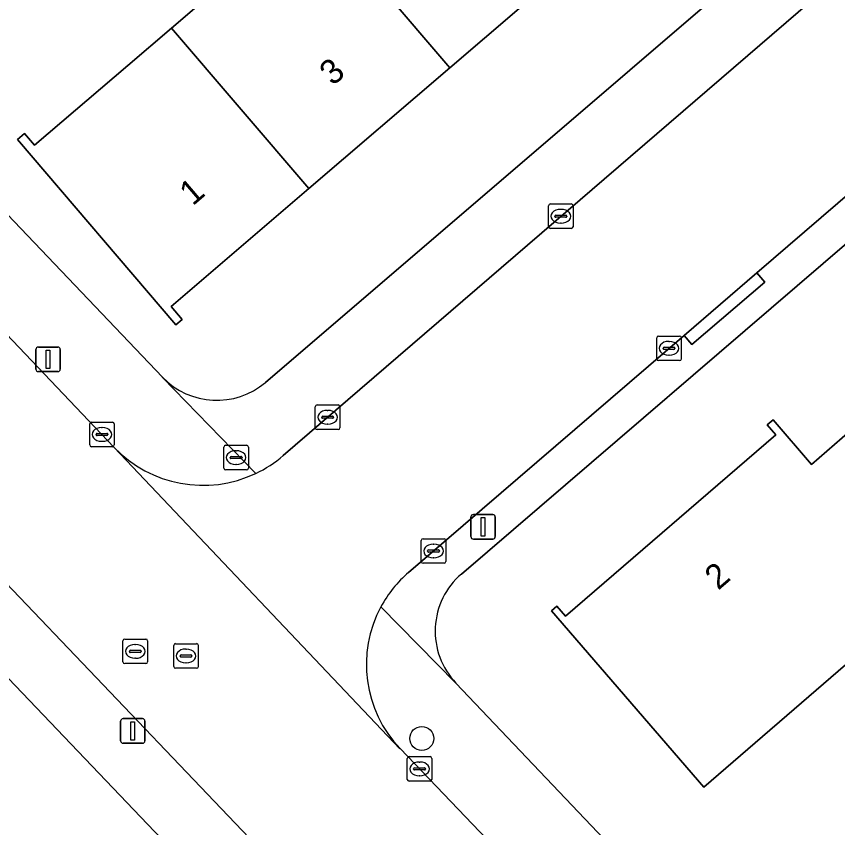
# Model space of a CAD drawing. Extents: x 159352 to 160617, y 385888 to 387323.
# Drawn here: x 160049.7 to 160083.14, y 386419.67 to 386452.69 of the extents above; entities that cross this region are included whole.
import ezdxf

# ---------------------------------------------------------------- set-up
doc = ezdxf.new("R2010")
doc.units = 0
for name, color, linetype in [('IMGEO_Boom', 7, 'Continuous'), ('IMGEO_Brandkraan', 7, 'Continuous'), ('IMGEO_Erf', 7, 'Continuous'), ('IMGEO_Kolk', 7, 'Continuous'), ('IMGEO_Lichtmast', 7, 'Continuous'), ('IMGEO_Pand', 7, 'Continuous'), ('IMGEO_Pand_nummerreeks', 7, 'Continuous'), ('IMGEO_Rijbaan_lokaal_open', 7, 'Continuous'), ('IMGEO_Rioolput', 7, 'Continuous'), ('IMGEO_Voetpad_open', 7, 'Continuous')]:
    doc.layers.add(name, color=color, linetype=linetype)

msp = doc.modelspace()

# ---------------------------------------------------------------- linework, layer by layer
at = {"layer": 'IMGEO_Boom'}
msp.add_circle((160066.209, 386423.295), 0.489, dxfattribs=at)
at = {"layer": 'IMGEO_Brandkraan'}
for p, q in [((160058.147, 386434.302), (160058.147, 386435.154)), ((160058.222, 386435.228), (160059.074, 386435.228)), ((160058.635, 386435.008), (160058.66, 386435.008)), ((160059.148, 386435.154), (160059.148, 386434.302)), ((160058.406, 386434.722), (160058.406, 386434.734)), ((160058.844, 386434.685), (160058.446, 386434.685)), ((160058.449, 386434.771), (160058.847, 386434.771)), ((160058.89, 386434.734), (160058.89, 386434.722)), ((160058.658, 386434.448), (160058.633, 386434.448)), ((160059.074, 386434.228), (160058.222, 386434.228))]:
    msp.add_line(p, q, dxfattribs=at)
for points in [[(160058.147, 386434.302), (160058.147, 386435.154)], [(160058.222, 386435.228), (160059.074, 386435.228)], [(160059.148, 386435.154), (160059.148, 386434.302)], [(160059.074, 386434.228), (160058.222, 386434.228)]]:
    msp.add_lwpolyline(points, dxfattribs=at)
for centre, radius, start, end in [((160058.224, 386435.152), 0.0765, 91.552, 178.448), ((160058.224, 386435.152), 0.0765, 91.552, 178.448), ((160059.072, 386435.152), 0.0765, 1.552, 88.448), ((160059.072, 386435.152), 0.0765, 1.552, 88.448), ((160058.446, 386434.731), 0.0403, 85.8775, 175.7526), ((160058.443, 386434.721), 0.0366, 178.938, 274.7102), ((160058.847, 386434.728), 0.043, 264.8664, 352.4533), ((160058.851, 386434.733), 0.0386, 1.7309, 96.639), ((160058.224, 386434.304), 0.0765, 181.552, 268.448), ((160058.224, 386434.304), 0.0765, 181.552, 268.448), ((160059.072, 386434.304), 0.0765, 271.552, 358.448), ((160059.072, 386434.304), 0.0765, 271.552, 358.448)]:
    msp.add_arc(centre, radius, start, end, dxfattribs=at)
for centre, major_axis, ratio, start_param, end_param in [((160058.634, 386434.728), (-0.387, 0.002), 0.722429, 4.712389, 7.853982), ((160058.659, 386434.728), (-0.39, 0.002), 0.717154, 1.570796, 4.712389)]:
    msp.add_ellipse(centre, major_axis=major_axis, ratio=ratio, start_param=start_param, end_param=end_param, dxfattribs=at)
at = {"layer": 'IMGEO_Erf'}
for points in [[(160134.14, 386486.937), (160067.822, 386429.99)], [(160075.766, 386478.965), (160074.093, 386477.421), (160071.349, 386480.396), (160067.932, 386477.468), (160070.517, 386474.451), (160068.396, 386472.633), (160065.81, 386475.649), (160062.187, 386472.549), (160064.772, 386469.532), (160062.651, 386467.714), (160060.065, 386470.73), (160056.309, 386467.516), (160058.701, 386464.726), (160056.531, 386462.866), (160056.038, 386463.441), (160053.469, 386461.238), (160051.589, 386463.43), (160050.647, 386462.609), (160053.061, 386459.815), (160051.019, 386458.05), (160045.358, 386453.159), (160042.944, 386455.953), (160040.529, 386453.866), (160055.653, 386438.003)], [(160059.841, 386437.791), (160089.518, 386463.219), (160075.766, 386478.965)], [(160062.705, 386411.774), (160000, 386477.455)], [(160067.602, 386425.553), (160093.335, 386398.496)]]:
    msp.add_lwpolyline(points, dxfattribs=at)
for points in [[(160067.505, 386462.051), (160073.25, 386466.97), (160079.108, 386471.985), (160081.873, 386468.755), (160085.125, 386464.957), (160084.851, 386464.722), (160084.427, 386465.217), (160078.844, 386460.437), (160073.098, 386455.518), (160067.354, 386450.6), (160061.609, 386445.68), (160056, 386440.878), (160056.452, 386440.351), (160056.199, 386440.134), (160049.741, 386447.676), (160050.031, 386447.925), (160050.444, 386447.443), (160054.243, 386450.695), (160056.016, 386452.213), (160061.761, 386457.132)], [(160077.696, 386421.307), (160071.492, 386428.488), (160071.713, 386428.679), (160072.067, 386428.271), (160080.621, 386435.66), (160080.277, 386436.058), (160080.512, 386436.261), (160082.074, 386434.453), (160084.895, 386436.89), (160089.53, 386431.524)]]:
    msp.add_lwpolyline(points, close=True, dxfattribs=at)
for centre, radius, start, end in [((160057.859, 386440.109), 3.05, 223.6697, 310.5345), ((160069.814, 386427.667), 3.06, 130.6236, 223.6992)]:
    msp.add_arc(centre, radius, start, end, dxfattribs=at)
at = {"layer": 'IMGEO_Kolk'}
for p, q in [((160071.445, 386445.054), (160072.297, 386445.054)), ((160071.37, 386444.128), (160071.37, 386444.98)), ((160071.858, 386444.834), (160071.883, 386444.834)), ((160072.371, 386444.98), (160072.371, 386444.128)), ((160071.629, 386444.548), (160071.629, 386444.56)), ((160072.067, 386444.511), (160071.669, 386444.511)), ((160071.672, 386444.597), (160072.07, 386444.597)), ((160072.113, 386444.56), (160072.113, 386444.548)), ((160072.297, 386444.054), (160071.445, 386444.054)), ((160071.881, 386444.274), (160071.856, 386444.274)), ((160075.852, 386439.677), (160076.704, 386439.677)), ((160075.777, 386438.751), (160075.777, 386439.603)), ((160076.265, 386439.457), (160076.29, 386439.457)), ((160076.778, 386439.603), (160076.778, 386438.751)), ((160076.036, 386439.171), (160076.036, 386439.183)), ((160076.474, 386439.134), (160076.076, 386439.134)), ((160076.079, 386439.22), (160076.477, 386439.22)), ((160076.52, 386439.183), (160076.52, 386439.171)), ((160076.704, 386438.677), (160075.852, 386438.677)), ((160076.288, 386438.897), (160076.263, 386438.897)), ((160061.874, 386435.944), (160061.874, 386436.796)), ((160061.949, 386436.87), (160062.801, 386436.87)), ((160062.875, 386436.796), (160062.875, 386435.944)), ((160062.133, 386436.364), (160062.133, 386436.376)), ((160062.176, 386436.413), (160062.574, 386436.413)), ((160062.362, 386436.65), (160062.387, 386436.65)), ((160062.617, 386436.376), (160062.617, 386436.364)), ((160052.686, 386435.244), (160052.686, 386436.096)), ((160052.761, 386436.17), (160053.613, 386436.17)), ((160053.687, 386436.096), (160053.687, 386435.244)), ((160062.571, 386436.327), (160062.173, 386436.327)), ((160062.385, 386436.09), (160062.36, 386436.09)), ((160052.945, 386435.664), (160052.945, 386435.676)), ((160052.988, 386435.713), (160053.386, 386435.713)), ((160053.174, 386435.95), (160053.199, 386435.95)), ((160053.429, 386435.676), (160053.429, 386435.664)), ((160062.801, 386435.87), (160061.949, 386435.87)), ((160053.383, 386435.627), (160052.985, 386435.627)), ((160053.197, 386435.39), (160053.172, 386435.39)), ((160053.613, 386435.17), (160052.761, 386435.17)), ((160066.189, 386430.501), (160066.189, 386431.353)), ((160066.264, 386431.427), (160067.116, 386431.427)), ((160067.19, 386431.353), (160067.19, 386430.501)), ((160066.677, 386431.207), (160066.702, 386431.207)), ((160066.448, 386430.921), (160066.448, 386430.933)), ((160066.886, 386430.884), (160066.488, 386430.884)), ((160066.491, 386430.97), (160066.889, 386430.97)), ((160066.7, 386430.647), (160066.675, 386430.647)), ((160066.932, 386430.933), (160066.932, 386430.921)), ((160067.116, 386430.427), (160066.264, 386430.427)), ((160065.619, 386421.63), (160065.619, 386422.482)), ((160065.694, 386422.556), (160066.546, 386422.556)), ((160066.107, 386422.336), (160066.132, 386422.336)), ((160066.62, 386422.482), (160066.62, 386421.63)), ((160065.878, 386422.05), (160065.878, 386422.062)), ((160066.316, 386422.013), (160065.918, 386422.013)), ((160065.921, 386422.099), (160066.319, 386422.099)), ((160066.362, 386422.062), (160066.362, 386422.05)), ((160066.13, 386421.776), (160066.105, 386421.776)), ((160066.546, 386421.556), (160065.694, 386421.556))]:
    msp.add_line(p, q, dxfattribs=at)
for points in [[(160071.445, 386445.054), (160072.297, 386445.054)], [(160071.37, 386444.128), (160071.37, 386444.98)], [(160072.371, 386444.98), (160072.371, 386444.128)], [(160072.297, 386444.054), (160071.445, 386444.054)], [(160075.852, 386439.677), (160076.704, 386439.677)], [(160075.777, 386438.751), (160075.777, 386439.603)], [(160076.778, 386439.603), (160076.778, 386438.751)], [(160076.704, 386438.677), (160075.852, 386438.677)], [(160061.874, 386435.944), (160061.874, 386436.796)], [(160061.949, 386436.87), (160062.801, 386436.87)], [(160062.875, 386436.796), (160062.875, 386435.944)], [(160052.686, 386435.244), (160052.686, 386436.096)], [(160052.761, 386436.17), (160053.613, 386436.17)], [(160053.687, 386436.096), (160053.687, 386435.244)], [(160062.801, 386435.87), (160061.949, 386435.87)], [(160053.613, 386435.17), (160052.761, 386435.17)], [(160066.189, 386430.501), (160066.189, 386431.353)], [(160066.264, 386431.427), (160067.116, 386431.427)], [(160067.19, 386431.353), (160067.19, 386430.501)], [(160067.116, 386430.427), (160066.264, 386430.427)], [(160065.619, 386421.63), (160065.619, 386422.482)], [(160065.694, 386422.556), (160066.546, 386422.556)], [(160066.62, 386422.482), (160066.62, 386421.63)], [(160066.546, 386421.556), (160065.694, 386421.556)]]:
    msp.add_lwpolyline(points, dxfattribs=at)
for centre, radius, start, end in [((160071.447, 386444.978), 0.0765, 91.552, 178.448), ((160071.447, 386444.978), 0.0765, 91.552, 178.448), ((160072.295, 386444.978), 0.0765, 1.552, 88.448), ((160072.295, 386444.978), 0.0765, 1.552, 88.448), ((160071.669, 386444.557), 0.0403, 85.8775, 175.7526), ((160071.666, 386444.547), 0.0366, 178.938, 274.7102), ((160072.07, 386444.554), 0.043, 264.8664, 352.4533), ((160072.074, 386444.559), 0.0386, 1.7309, 96.639), ((160071.447, 386444.13), 0.0765, 181.552, 268.448), ((160071.447, 386444.13), 0.0765, 181.552, 268.448), ((160072.295, 386444.13), 0.0765, 271.552, 358.448), ((160072.295, 386444.13), 0.0765, 271.552, 358.448), ((160075.854, 386439.601), 0.0765, 91.552, 178.448), ((160075.854, 386439.601), 0.0765, 91.552, 178.448), ((160076.702, 386439.601), 0.0765, 1.552, 88.448), ((160076.702, 386439.601), 0.0765, 1.552, 88.448), ((160076.076, 386439.18), 0.0403, 85.8775, 175.7526), ((160076.073, 386439.17), 0.0366, 178.938, 274.7102), ((160076.477, 386439.177), 0.043, 264.8664, 352.4533), ((160076.481, 386439.182), 0.0386, 1.7309, 96.639), ((160075.854, 386438.753), 0.0765, 181.552, 268.448), ((160075.854, 386438.753), 0.0765, 181.552, 268.448), ((160076.702, 386438.753), 0.0765, 271.552, 358.448), ((160076.702, 386438.753), 0.0765, 271.552, 358.448), ((160061.951, 386436.794), 0.0765, 91.552, 178.448), ((160061.951, 386436.794), 0.0765, 91.552, 178.448), ((160062.799, 386436.794), 0.0765, 1.552, 88.448), ((160062.799, 386436.794), 0.0765, 1.552, 88.448), ((160062.173, 386436.373), 0.0403, 85.8775, 175.7526), ((160062.17, 386436.363), 0.0366, 178.938, 274.7102), ((160062.574, 386436.37), 0.043, 264.8664, 352.4533), ((160062.578, 386436.375), 0.0386, 1.7309, 96.639), ((160052.763, 386436.094), 0.0765, 91.552, 178.448), ((160052.763, 386436.094), 0.0765, 91.552, 178.448), ((160053.611, 386436.094), 0.0765, 1.552, 88.448), ((160053.611, 386436.094), 0.0765, 1.552, 88.448), ((160052.985, 386435.673), 0.0403, 85.8775, 175.7526), ((160052.982, 386435.663), 0.0366, 178.938, 274.7102), ((160053.386, 386435.67), 0.043, 264.8664, 352.4533), ((160053.39, 386435.675), 0.0386, 1.7309, 96.639), ((160061.951, 386435.946), 0.0765, 181.552, 268.448), ((160061.951, 386435.946), 0.0765, 181.552, 268.448), ((160062.799, 386435.946), 0.0765, 271.552, 358.448), ((160062.799, 386435.946), 0.0765, 271.552, 358.448), ((160052.763, 386435.246), 0.0765, 181.552, 268.448), ((160052.763, 386435.246), 0.0765, 181.552, 268.448), ((160053.611, 386435.246), 0.0765, 271.552, 358.448), ((160053.611, 386435.246), 0.0765, 271.552, 358.448), ((160066.266, 386431.351), 0.0765, 91.552, 178.448), ((160066.266, 386431.351), 0.0765, 91.552, 178.448), ((160067.114, 386431.351), 0.0765, 1.552, 88.448), ((160067.114, 386431.351), 0.0765, 1.552, 88.448), ((160066.488, 386430.93), 0.0403, 85.8775, 175.7526), ((160066.485, 386430.92), 0.0366, 178.938, 274.7102), ((160066.889, 386430.927), 0.043, 264.8664, 352.4533), ((160066.893, 386430.932), 0.0386, 1.7309, 96.639), ((160066.266, 386430.503), 0.0765, 181.552, 268.448), ((160066.266, 386430.503), 0.0765, 181.552, 268.448), ((160067.114, 386430.503), 0.0765, 271.552, 358.448), ((160067.114, 386430.503), 0.0765, 271.552, 358.448), ((160065.696, 386422.48), 0.0765, 91.552, 178.448), ((160065.696, 386422.48), 0.0765, 91.552, 178.448), ((160066.544, 386422.48), 0.0765, 1.552, 88.448), ((160066.544, 386422.48), 0.0765, 1.552, 88.448), ((160065.918, 386422.059), 0.0403, 85.8775, 175.7526), ((160065.915, 386422.049), 0.0366, 178.938, 274.7102), ((160066.319, 386422.056), 0.043, 264.8664, 352.4533), ((160066.323, 386422.061), 0.0386, 1.7309, 96.639), ((160065.696, 386421.632), 0.0765, 181.552, 268.448), ((160065.696, 386421.632), 0.0765, 181.552, 268.448), ((160066.544, 386421.632), 0.0765, 271.552, 358.448), ((160066.544, 386421.632), 0.0765, 271.552, 358.448)]:
    msp.add_arc(centre, radius, start, end, dxfattribs=at)
for centre, major_axis, ratio, start_param, end_param in [((160071.857, 386444.554), (-0.387, 0.002), 0.722429, 4.712389, 7.853982), ((160071.882, 386444.554), (-0.39, 0.002), 0.717154, 1.570796, 4.712389), ((160076.264, 386439.177), (-0.387, 0.002), 0.722429, 4.712389, 7.853982), ((160076.289, 386439.177), (-0.39, 0.002), 0.717154, 1.570796, 4.712389), ((160062.361, 386436.37), (-0.387, 0.002), 0.722429, 4.712389, 7.853982), ((160062.386, 386436.37), (-0.39, 0.002), 0.717154, 1.570796, 4.712389), ((160053.173, 386435.67), (-0.387, 0.002), 0.722429, 4.712389, 7.853982), ((160053.198, 386435.67), (-0.39, 0.002), 0.717154, 1.570796, 4.712389), ((160066.676, 386430.927), (-0.387, 0.002), 0.722429, 4.712389, 7.853982), ((160066.701, 386430.927), (-0.39, 0.002), 0.717154, 1.570796, 4.712389), ((160066.106, 386422.056), (-0.387, 0.002), 0.722429, 4.712389, 7.853982), ((160066.131, 386422.056), (-0.39, 0.002), 0.717154, 1.570796, 4.712389)]:
    msp.add_ellipse(centre, major_axis=major_axis, ratio=ratio, start_param=start_param, end_param=end_param, dxfattribs=at)
at = {"layer": 'IMGEO_Lichtmast'}
for p, q in [((160050.498, 386438.327), (160050.498, 386439.127)), ((160050.498, 386439.127), (160050.498, 386438.327)), ((160050.598, 386439.227), (160051.388, 386439.227)), ((160051.388, 386439.227), (160050.598, 386439.227)), ((160051.488, 386439.127), (160051.488, 386438.327)), ((160051.488, 386438.327), (160051.488, 386439.127)), ((160051.388, 386438.227), (160050.598, 386438.227)), ((160050.598, 386438.227), (160051.388, 386438.227)), ((160068.309, 386432.411), (160069.099, 386432.411)), ((160069.099, 386432.411), (160068.309, 386432.411)), ((160068.209, 386431.511), (160068.209, 386432.311)), ((160068.209, 386432.311), (160068.209, 386431.511)), ((160069.199, 386432.311), (160069.199, 386431.511)), ((160069.199, 386431.511), (160069.199, 386432.311)), ((160069.099, 386431.411), (160068.309, 386431.411)), ((160068.309, 386431.411), (160069.099, 386431.411)), ((160053.947, 386423.202), (160053.947, 386424.002)), ((160053.947, 386424.002), (160053.947, 386423.202)), ((160054.047, 386424.102), (160054.837, 386424.102)), ((160054.837, 386424.102), (160054.047, 386424.102)), ((160054.937, 386424.002), (160054.937, 386423.202)), ((160054.937, 386423.202), (160054.937, 386424.002)), ((160054.837, 386423.102), (160054.047, 386423.102)), ((160054.047, 386423.102), (160054.837, 386423.102))]:
    msp.add_line(p, q, dxfattribs=at)
for points in [[(160050.918, 386439.102), (160051.068, 386439.102), (160051.068, 386438.352), (160050.918, 386438.352), (160050.918, 386439.102)], [(160068.629, 386432.286), (160068.779, 386432.286), (160068.779, 386431.536), (160068.629, 386431.536), (160068.629, 386432.286)], [(160054.367, 386423.977), (160054.517, 386423.977), (160054.517, 386423.227), (160054.367, 386423.227), (160054.367, 386423.977)]]:
    msp.add_lwpolyline(points, dxfattribs=at)
for centre, start, end in [((160050.598, 386439.127), 90, 180), ((160050.598, 386439.127), 90, 180), ((160051.388, 386439.127), 0, 90), ((160051.388, 386439.127), 360, 90), ((160050.598, 386438.327), 180, 270), ((160050.598, 386438.327), 180, 270), ((160051.388, 386438.327), 270, 0), ((160051.388, 386438.327), 270, 0), ((160068.309, 386432.311), 90, 180), ((160068.309, 386432.311), 90, 180), ((160069.099, 386432.311), 0, 90), ((160069.099, 386432.311), 360, 90), ((160068.309, 386431.511), 180, 270), ((160068.309, 386431.511), 180, 270), ((160069.099, 386431.511), 270, 0), ((160069.099, 386431.511), 270, 0), ((160054.047, 386424.002), 90, 180), ((160054.047, 386424.002), 90, 180), ((160054.837, 386424.002), 0, 90), ((160054.837, 386424.002), 360, 90), ((160054.047, 386423.202), 180, 270), ((160054.047, 386423.202), 180, 270), ((160054.837, 386423.202), 270, 0), ((160054.837, 386423.202), 270, 0)]:
    msp.add_arc(centre, 0.1, start, end, dxfattribs=at)
at = {"layer": 'IMGEO_Pand'}
for points in [[(160067.505, 386462.051), (160061.761, 386457.132), (160067.354, 386450.6), (160073.098, 386455.518)], [(160061.761, 386457.132), (160056.016, 386452.213), (160061.609, 386445.68), (160067.354, 386450.6)], [(160056.016, 386452.213), (160054.243, 386450.695), (160050.444, 386447.443), (160050.031, 386447.925), (160049.741, 386447.676), (160056.199, 386440.134), (160056.452, 386440.351), (160056, 386440.878), (160061.609, 386445.68)], [(160089.53, 386431.524), (160084.895, 386436.89), (160082.074, 386434.453), (160080.512, 386436.261), (160080.277, 386436.058), (160080.621, 386435.66), (160072.067, 386428.271), (160071.713, 386428.679), (160071.492, 386428.488), (160077.696, 386421.307)]]:
    msp.add_lwpolyline(points, close=True, dxfattribs=at)
at = {"layer": 'IMGEO_Rijbaan_lokaal_open'}
for points in [[(160095.477, 386455.701), (160095.973, 386456.127), (160098.59, 386458.39), (160105.017, 386463.947), (160112.814, 386470.633), (160115.553, 386472.982), (160129.019, 386484.424), (160132.454, 386487.4), (160133.551, 386488.301), (160133.781, 386488.493), (160129.239, 386493.827), (160129.097, 386493.714), (160125.115, 386490.269), (160096.752, 386465.97), (160060.57, 386434.813)], [(160053.676, 386435.154), (160040.522, 386448.973), (160035.066, 386454.705), (160034.378, 386455.424), (160009.601, 386481.243), (160007.388, 386483.587), (160002.328, 386478.752), (160002.196, 386478.595), (160008.562, 386472.269), (160023.271, 386456.824), (160044.724, 386434.375), (160061.731, 386416.584), (160068.108, 386409.914), (160077.575, 386400.01), (160083.59, 386393.835), (160084.427, 386392.954), (160084.785, 386392.581)], [(160065.675, 386430.056), (160076.889, 386439.705), (160079.849, 386442.253), (160095.477, 386455.701)], [(160090.602, 386396.625), (160090.289, 386396.916), (160088.285, 386399.017), (160076.236, 386411.478), (160065.327, 386422.882), (160065.32, 386422.878), (160053.677, 386435.138), (160053.676, 386435.154)], [(160053.676, 386435.154), (160053.677, 386435.138), (160065.32, 386422.878), (160065.327, 386422.882)]]:
    msp.add_lwpolyline(points, dxfattribs=at)
for centre, radius, start, end in [((160057.302, 386438.607), 5.007, 223.6015, 295.375), ((160057.336, 386438.556), 4.947, 295.2732, 310.8248), ((160068.875, 386426.326), 4.915, 130.6307, 151.7011), ((160068.901, 386426.304), 4.948, 151.6168, 223.7505)]:
    msp.add_arc(centre, radius, start, end, dxfattribs=at)
at = {"layer": 'IMGEO_Rioolput'}
for p, q in [((160054.117, 386427.341), (160054.969, 386427.341)), ((160054.042, 386426.415), (160054.042, 386427.267)), ((160054.53, 386427.121), (160054.555, 386427.121)), ((160055.043, 386427.267), (160055.043, 386426.415)), ((160056.109, 386426.228), (160056.109, 386427.08)), ((160056.184, 386427.154), (160057.036, 386427.154)), ((160057.11, 386427.08), (160057.11, 386426.228)), ((160054.301, 386426.835), (160054.301, 386426.847)), ((160054.739, 386426.798), (160054.341, 386426.798)), ((160054.344, 386426.884), (160054.742, 386426.884)), ((160054.785, 386426.847), (160054.785, 386426.835)), ((160056.368, 386426.648), (160056.368, 386426.66)), ((160056.411, 386426.697), (160056.809, 386426.697)), ((160056.597, 386426.934), (160056.622, 386426.934)), ((160056.852, 386426.66), (160056.852, 386426.648)), ((160054.969, 386426.341), (160054.117, 386426.341)), ((160054.553, 386426.561), (160054.528, 386426.561)), ((160056.806, 386426.611), (160056.408, 386426.611)), ((160056.62, 386426.374), (160056.595, 386426.374)), ((160057.036, 386426.154), (160056.184, 386426.154))]:
    msp.add_line(p, q, dxfattribs=at)
for points in [[(160054.117, 386427.341), (160054.969, 386427.341)], [(160054.042, 386426.415), (160054.042, 386427.267)], [(160055.043, 386427.267), (160055.043, 386426.415)], [(160056.109, 386426.228), (160056.109, 386427.08)], [(160056.184, 386427.154), (160057.036, 386427.154)], [(160057.11, 386427.08), (160057.11, 386426.228)], [(160054.969, 386426.341), (160054.117, 386426.341)], [(160057.036, 386426.154), (160056.184, 386426.154)]]:
    msp.add_lwpolyline(points, dxfattribs=at)
for centre, radius, start, end in [((160054.119, 386427.265), 0.0765, 91.552, 178.448), ((160054.119, 386427.265), 0.0765, 91.552, 178.448), ((160054.967, 386427.265), 0.0765, 1.552, 88.448), ((160054.967, 386427.265), 0.0765, 1.552, 88.448), ((160056.186, 386427.078), 0.0765, 91.552, 178.448), ((160056.186, 386427.078), 0.0765, 91.552, 178.448), ((160057.034, 386427.078), 0.0765, 1.552, 88.448), ((160057.034, 386427.078), 0.0765, 1.552, 88.448), ((160054.341, 386426.844), 0.0403, 85.8775, 175.7526), ((160054.338, 386426.834), 0.0366, 178.938, 274.7102), ((160054.742, 386426.841), 0.043, 264.8664, 352.4533), ((160054.746, 386426.846), 0.0386, 1.7309, 96.639), ((160056.408, 386426.657), 0.0403, 85.8775, 175.7526), ((160056.405, 386426.647), 0.0366, 178.938, 274.7102), ((160056.809, 386426.654), 0.043, 264.8664, 352.4533), ((160056.813, 386426.659), 0.0386, 1.7309, 96.639), ((160054.119, 386426.417), 0.0765, 181.552, 268.448), ((160054.119, 386426.417), 0.0765, 181.552, 268.448), ((160054.967, 386426.417), 0.0765, 271.552, 358.448), ((160054.967, 386426.417), 0.0765, 271.552, 358.448), ((160056.186, 386426.23), 0.0765, 181.552, 268.448), ((160056.186, 386426.23), 0.0765, 181.552, 268.448), ((160057.034, 386426.23), 0.0765, 271.552, 358.448), ((160057.034, 386426.23), 0.0765, 271.552, 358.448)]:
    msp.add_arc(centre, radius, start, end, dxfattribs=at)
for centre, major_axis, ratio, start_param, end_param in [((160054.529, 386426.841), (-0.387, 0.002), 0.722429, 4.712389, 7.853982), ((160054.554, 386426.841), (-0.39, 0.002), 0.717154, 1.570796, 4.712389), ((160056.596, 386426.654), (-0.387, 0.002), 0.722429, 4.712389, 7.853982), ((160056.621, 386426.654), (-0.39, 0.002), 0.717154, 1.570796, 4.712389)]:
    msp.add_ellipse(centre, major_axis=major_axis, ratio=ratio, start_param=start_param, end_param=end_param, dxfattribs=at)
at = {"layer": 'IMGEO_Voetpad_open'}
for points in [[(160127.71, 386495.942), (160090.472, 386464.036), (160089.518, 386463.219), (160059.841, 386437.791)], [(160060.57, 386434.813), (160096.752, 386465.97), (160125.115, 386490.269)], [(160133.781, 386488.493), (160133.551, 386488.301), (160132.454, 386487.4), (160132.781, 386487.023), (160129.346, 386484.047), (160129.019, 386484.424), (160115.553, 386472.982), (160115.883, 386472.594), (160113.138, 386470.253), (160112.814, 386470.633), (160105.017, 386463.947), (160098.59, 386458.39), (160098.919, 386458.014), (160095.806, 386455.325), (160095.477, 386455.701), (160079.849, 386442.253), (160080.18, 386441.865), (160077.21, 386439.329), (160076.889, 386439.705), (160065.675, 386430.056)], [(160067.822, 386429.99), (160134.14, 386486.937)], [(160055.653, 386438.003), (160040.529, 386453.866), (160039.476, 386454.971), (160025.326, 386469.813), (160025.227, 386469.821), (160020.041, 386475.325), (160020.042, 386475.331), (160019.669, 386475.722), (160019.49, 386475.909), (160019.056, 386476.365), (160018.487, 386476.961), (160014.709, 386480.919), (160009.321, 386486.566)], [(160007.23, 386483.76), (160007.388, 386483.587), (160009.601, 386481.243), (160034.378, 386455.424), (160034.737, 386455.771), (160040.881, 386449.32), (160040.522, 386448.973), (160053.676, 386435.154)], [(160068.108, 386409.914), (160067.733, 386409.558), (160061.369, 386416.24), (160061.731, 386416.584), (160044.724, 386434.375), (160023.271, 386456.824), (160008.562, 386472.269), (160002.196, 386478.595)], [(160000, 386477.455), (160062.705, 386411.774), (160063.784, 386410.644), (160082.931, 386390.588)], [(160059.448, 386434.083), (160055.651, 386437.991), (160055.653, 386438.003)], [(160055.653, 386438.003), (160055.651, 386437.991), (160059.448, 386434.083)], [(160067.602, 386425.553), (160064.548, 386428.656)], [(160064.548, 386428.656), (160067.602, 386425.553)], [(160093.335, 386398.496), (160067.602, 386425.553)], [(160065.327, 386422.882), (160076.236, 386411.478), (160088.285, 386399.017), (160088.644, 386399.364), (160090.961, 386396.972), (160090.602, 386396.625)]]:
    msp.add_lwpolyline(points, dxfattribs=at)
msp.add_lwpolyline([(160076.889, 386439.705), (160077.21, 386439.329), (160080.18, 386441.865), (160079.849, 386442.253)], close=True, dxfattribs=at)
for centre, radius, start, end in [((160057.859, 386440.109), 3.05, 223.6697, 310.5345), ((160057.302, 386438.607), 5.007, 223.6015, 295.375), ((160057.336, 386438.556), 4.947, 295.2732, 310.8248), ((160068.875, 386426.326), 4.915, 130.6307, 151.7011), ((160069.814, 386427.667), 3.06, 130.6236, 223.6992), ((160068.901, 386426.304), 4.948, 151.6168, 223.7505)]:
    msp.add_arc(centre, radius, start, end, dxfattribs=at)

# ---------------------------------------------------------------- texts
at = {"layer": 'IMGEO_Pand_nummerreeks'}
for s, rotation, p in [('3', 40.5699, (160062.585, 386449.834)), ('1', 40.5699, (160056.881, 386444.949)), ('2', 40.8207, (160078.278, 386429.302))]:
    msp.add_text(s, height=1, rotation=rotation, dxfattribs=at).set_placement(p)

doc.saveas('drawing.dxf')
